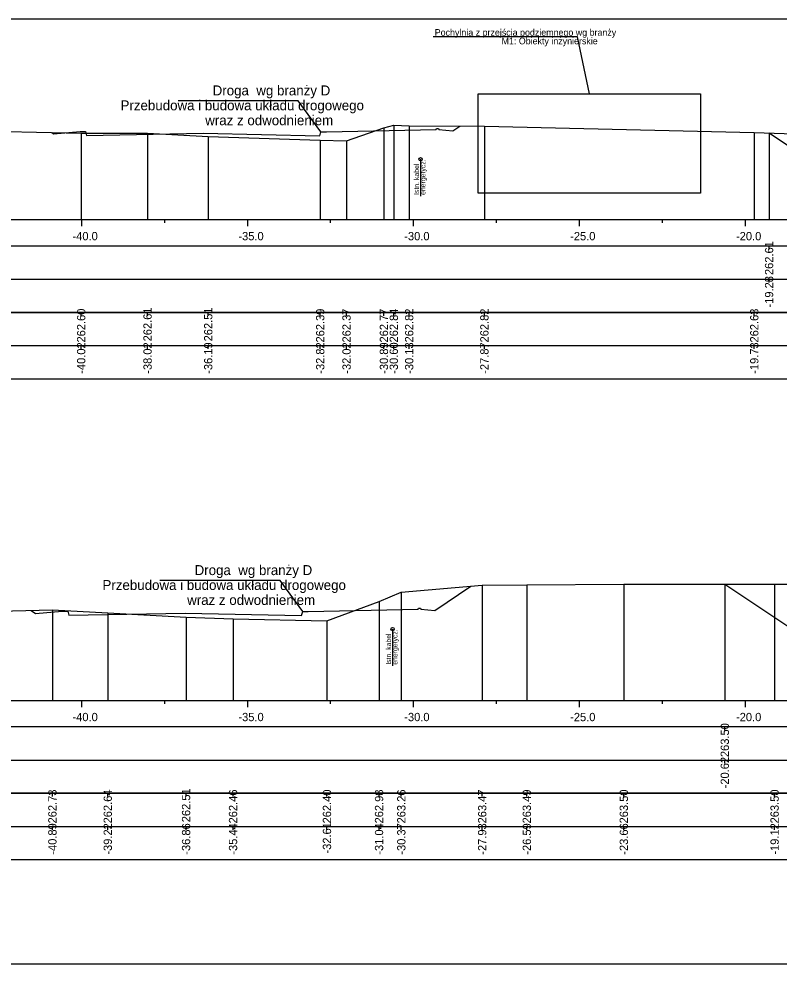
# Model space of a CAD drawing. Extents: x 6516023 to 6560129, y 5513077 to 5529206.
# Drawn here: x 6518373.32 to 6518396.23, y 5514484.66 to 5514513.16 of the extents above; entities that cross this region are included whole.
import ezdxf

# ---------------------------------------------------------------- set-up
doc = ezdxf.new("R2010")
doc.units = 0
for name, color, linetype in [('IR_default', 7, 'Continuous'), ('TOR_PRZEK_P-inne branze', 7, 'Continuous'), ('TOR_PRZEK_P-kable', 7, 'Continuous'), ('TOR_PRZEK_P-tabelka istniejace', 7, 'Continuous'), ('TOR_PRZEK_P-tabelka projektowane', 7, 'Continuous'), ('TOR_PRZEK_P-teren istniejacy', 7, 'Continuous'), ('TOR_PRZEK_P-uklad odniesienia', 7, 'Continuous'), ('TOR_PRZEK_P-warstwa ochronna II', 7, 'Continuous'), ('TOR_RAMKI-ramka+tabelka 1', 7, 'Continuous')]:
    doc.layers.add(name, color=color, linetype=linetype)

msp = doc.modelspace()

# ---------------------------------------------------------------- linework, layer by layer
at = {"layer": 'IR_default'}
for points in [[(6518395.929, 5514509.717), (6518397.365, 5514508.76), (6518398.493, 5514509.512), (6518406.663, 5514509.512), (6518406.893, 5514509.512), (6518408.963, 5514509.511), (6518409.313, 5514509.511), (6518412.463, 5514509.511), (6518412.563, 5514509.511), (6518413.463, 5514509.511), (6518413.813, 5514509.511), (6518416.963, 5514509.511), (6518417.458, 5514509.511), (6518417.513, 5514509.511), (6518421.013, 5514509.511), (6518422.22, 5514508.706), (6518422.354, 5514508.617), (6518423.459, 5514509.353)], [(6518394.594, 5514496.109), (6518397.365, 5514494.262), (6518398.493, 5514495.014), (6518406.663, 5514495.014), (6518408.503, 5514495.013), (6518408.963, 5514495.013), (6518411.763, 5514495.013), (6518412.463, 5514495.013), (6518413.263, 5514495.013), (6518413.463, 5514495.013), (6518416.263, 5514495.013), (6518416.963, 5514495.013), (6518417.073, 5514495.013), (6518417.513, 5514495.013), (6518421.013, 5514495.013), (6518421.281, 5514494.834), (6518422.354, 5514494.119), (6518423.5, 5514494.883)]]:
    msp.add_lwpolyline(points, dxfattribs=at)
at = {"layer": 'TOR_PRZEK_P-inne branze'}
for p, q in [((6518381.737, 5514510.69), (6518378.113, 5514510.69)), ((6518382.413, 5514509.755), (6518381.737, 5514510.69)), ((6518381.193, 5514496.225), (6518377.569, 5514496.225)), ((6518381.87, 5514495.291), (6518381.193, 5514496.225))]:
    msp.add_line(p, q, dxfattribs=at)
for points in [[(6518390.513, 5514510.901), (6518390.149, 5514512.612), (6518385.808, 5514512.612)], [(6518374.307, 5514509.727), (6518374.355, 5514509.695), (6518375.158, 5514509.759), (6518375.328, 5514509.758), (6518375.358, 5514509.638), (6518378.871, 5514509.707), (6518382.383, 5514509.635), (6518382.413, 5514509.755), (6518382.584, 5514509.755), (6518385.896, 5514509.82), (6518385.906, 5514509.85), (6518385.966, 5514509.85), (6518385.976, 5514509.82), (6518386.398, 5514509.786), (6518386.607, 5514509.925)], [(6518373.688, 5514495.318), (6518373.82, 5514495.23), (6518374.622, 5514495.293), (6518374.792, 5514495.293), (6518374.822, 5514495.173), (6518378.331, 5514495.242), (6518381.839, 5514495.171), (6518381.87, 5514495.291), (6518382.04, 5514495.291), (6518385.348, 5514495.356), (6518385.358, 5514495.386), (6518385.418, 5514495.386), (6518385.428, 5514495.356), (6518385.849, 5514495.322), (6518386.943, 5514496.048)]]:
    msp.add_lwpolyline(points, dxfattribs=at)
msp.add_lwpolyline([(6518387.163, 5514510.901), (6518393.863, 5514510.901), (6518393.863, 5514507.901), (6518387.163, 5514507.901)], close=True, dxfattribs=at)
at = {"layer": 'TOR_PRZEK_P-kable'}
for p, q in [((6518385.422, 5514508.923), (6518385.422, 5514507.813)), ((6518384.578, 5514494.756), (6518384.578, 5514493.646))]:
    msp.add_line(p, q, dxfattribs=at)
for centre in [(6518385.422, 5514508.923), (6518384.578, 5514494.756)]:
    msp.add_circle(centre, 0.05, dxfattribs=at)
at = {"layer": 'TOR_PRZEK_P-tabelka istniejace'}
for p, q in [((6518375.193, 5514504.206), (6518375.193, 5514504.306)), ((6518377.194, 5514504.206), (6518377.194, 5514504.306)), ((6518379.023, 5514504.206), (6518379.023, 5514504.306)), ((6518382.398, 5514504.206), (6518382.398, 5514504.306)), ((6518383.192, 5514504.206), (6518383.192, 5514504.306)), ((6518384.318, 5514504.206), (6518384.318, 5514504.306)), ((6518384.616, 5514504.206), (6518384.616, 5514504.306)), ((6518385.08, 5514504.206), (6518385.08, 5514504.306)), ((6518387.347, 5514504.206), (6518387.347, 5514504.306)), ((6518395.482, 5514504.206), (6518395.482, 5514504.306)), ((6518359.163, 5514503.306), (6518462.963, 5514503.306)), ((6518375.193, 5514503.206), (6518375.193, 5514503.306)), ((6518377.194, 5514503.206), (6518377.194, 5514503.306)), ((6518379.023, 5514503.206), (6518379.023, 5514503.306)), ((6518382.398, 5514503.206), (6518382.398, 5514503.306)), ((6518383.192, 5514503.206), (6518383.192, 5514503.306)), ((6518384.318, 5514503.206), (6518384.318, 5514503.306)), ((6518384.616, 5514503.206), (6518384.616, 5514503.306)), ((6518385.08, 5514503.206), (6518385.08, 5514503.306)), ((6518387.347, 5514503.206), (6518387.347, 5514503.306)), ((6518395.482, 5514503.206), (6518395.482, 5514503.306)), ((6518374.326, 5514489.706), (6518374.326, 5514489.806)), ((6518375.995, 5514489.706), (6518375.995, 5514489.806)), ((6518378.355, 5514489.706), (6518378.355, 5514489.806)), ((6518379.771, 5514489.706), (6518379.771, 5514489.806)), ((6518382.602, 5514489.706), (6518382.602, 5514489.806)), ((6518384.172, 5514489.706), (6518384.172, 5514489.806)), ((6518384.843, 5514489.706), (6518384.843, 5514489.806)), ((6518387.281, 5514489.706), (6518387.281, 5514489.806)), ((6518388.626, 5514489.706), (6518388.626, 5514489.806)), ((6518391.55, 5514489.706), (6518391.55, 5514489.806)), ((6518396.095, 5514489.706), (6518396.095, 5514489.806)), ((6518359.163, 5514488.806), (6518462.963, 5514488.806)), ((6518374.326, 5514488.706), (6518374.326, 5514488.806)), ((6518375.995, 5514488.706), (6518375.995, 5514488.806)), ((6518378.355, 5514488.706), (6518378.355, 5514488.806)), ((6518379.771, 5514488.706), (6518379.771, 5514488.806)), ((6518382.602, 5514488.706), (6518382.602, 5514488.806)), ((6518384.172, 5514488.706), (6518384.172, 5514488.806)), ((6518384.843, 5514488.706), (6518384.843, 5514488.806)), ((6518387.281, 5514488.706), (6518387.281, 5514488.806)), ((6518388.626, 5514488.706), (6518388.626, 5514488.806)), ((6518391.55, 5514488.706), (6518391.55, 5514488.806)), ((6518396.095, 5514488.706), (6518396.095, 5514488.806))]:
    msp.add_line(p, q, dxfattribs=at)
for points in [[(6518384.318, 5514509.874), (6518384.318, 5514507.306), (6518384.318, 5514507.176), (6518384.318, 5514507.106)], [(6518384.616, 5514509.948), (6518384.616, 5514507.306), (6518384.616, 5514507.176), (6518384.616, 5514507.106)], [(6518385.08, 5514509.929), (6518385.08, 5514507.306), (6518385.08, 5514507.176), (6518385.08, 5514507.106)], [(6518387.347, 5514509.925), (6518387.347, 5514507.306), (6518387.347, 5514507.176), (6518387.347, 5514507.106)], [(6518375.193, 5514509.706), (6518375.193, 5514507.306), (6518375.193, 5514507.176), (6518375.193, 5514507.106)], [(6518377.194, 5514509.712), (6518377.194, 5514507.306), (6518377.194, 5514507.176), (6518377.194, 5514507.106)], [(6518379.023, 5514509.614), (6518379.023, 5514507.306), (6518379.023, 5514507.176), (6518379.023, 5514507.106)], [(6518382.398, 5514509.495), (6518382.398, 5514507.306), (6518382.398, 5514507.176), (6518382.398, 5514507.106)], [(6518383.192, 5514509.477), (6518383.192, 5514507.306), (6518383.192, 5514507.176), (6518383.192, 5514507.106)], [(6518395.482, 5514509.732), (6518395.482, 5514507.306), (6518395.482, 5514507.176), (6518395.482, 5514507.106)], [(6518387.281, 5514496.078), (6518387.281, 5514492.806), (6518387.281, 5514492.676), (6518387.281, 5514492.606)], [(6518388.626, 5514496.096), (6518388.626, 5514492.806), (6518388.626, 5514492.676), (6518388.626, 5514492.606)], [(6518391.55, 5514496.108), (6518391.55, 5514492.806), (6518391.55, 5514492.676), (6518391.55, 5514492.606)], [(6518396.095, 5514496.109), (6518396.095, 5514492.806), (6518396.095, 5514492.676), (6518396.095, 5514492.606)], [(6518384.843, 5514495.866), (6518384.843, 5514492.806), (6518384.843, 5514492.676), (6518384.843, 5514492.606)], [(6518384.172, 5514495.587), (6518384.172, 5514492.806), (6518384.172, 5514492.676), (6518384.172, 5514492.606)], [(6518374.326, 5514495.334), (6518374.326, 5514492.806), (6518374.326, 5514492.676), (6518374.326, 5514492.606)], [(6518375.995, 5514495.247), (6518375.995, 5514492.806), (6518375.995, 5514492.676), (6518375.995, 5514492.606)], [(6518378.355, 5514495.121), (6518378.355, 5514492.806), (6518378.355, 5514492.676), (6518378.355, 5514492.606)], [(6518379.771, 5514495.071), (6518379.771, 5514492.806), (6518379.771, 5514492.676), (6518379.771, 5514492.606)], [(6518382.602, 5514495.01), (6518382.602, 5514492.806), (6518382.602, 5514492.676), (6518382.602, 5514492.606)]]:
    msp.add_lwpolyline(points, dxfattribs=at)
for points in [[(6518359.163, 5514504.306), (6518359.163, 5514502.306), (6518462.963, 5514502.306), (6518462.963, 5514504.306)], [(6518359.163, 5514489.806), (6518359.163, 5514487.806), (6518462.963, 5514487.806), (6518462.963, 5514489.806)]]:
    msp.add_lwpolyline(points, close=True, dxfattribs=at)
at = {"layer": 'TOR_PRZEK_P-tabelka projektowane'}
for p, q in [((6518395.929, 5514506.206), (6518395.929, 5514506.306)), ((6518359.163, 5514505.306), (6518462.963, 5514505.306)), ((6518395.929, 5514505.206), (6518395.929, 5514505.306)), ((6518394.594, 5514491.706), (6518394.594, 5514491.806)), ((6518359.163, 5514490.806), (6518462.963, 5514490.806)), ((6518394.594, 5514490.706), (6518394.594, 5514490.806))]:
    msp.add_line(p, q, dxfattribs=at)
for points in [[(6518395.929, 5514509.717), (6518395.929, 5514507.306), (6518395.929, 5514507.176), (6518395.929, 5514507.106)], [(6518394.594, 5514496.109), (6518394.594, 5514492.806), (6518394.594, 5514492.676), (6518394.594, 5514492.606)]]:
    msp.add_lwpolyline(points, dxfattribs=at)
for points in [[(6518359.163, 5514506.306), (6518359.163, 5514504.306), (6518462.963, 5514504.306), (6518462.963, 5514506.306)], [(6518359.163, 5514491.806), (6518359.163, 5514489.806), (6518462.963, 5514489.806), (6518462.963, 5514491.806)]]:
    msp.add_lwpolyline(points, close=True, dxfattribs=at)
at = {"layer": 'TOR_PRZEK_P-teren istniejacy'}
for points in [[(6518362.963, 5514509.906), (6518364.568, 5514509.928), (6518365.741, 5514509.888), (6518370.039, 5514509.753), (6518371.593, 5514509.792), (6518375.193, 5514509.706), (6518377.194, 5514509.712), (6518379.023, 5514509.614), (6518382.398, 5514509.495), (6518383.192, 5514509.477), (6518384.318, 5514509.874), (6518384.616, 5514509.948), (6518385.08, 5514509.929), (6518387.347, 5514509.925), (6518395.482, 5514509.732), (6518399.408, 5514509.603)], [(6518362.963, 5514495.181), (6518366.357, 5514495.136), (6518368.689, 5514495.193), (6518374.326, 5514495.334), (6518375.995, 5514495.247), (6518378.355, 5514495.121), (6518379.771, 5514495.071), (6518382.602, 5514495.01), (6518384.172, 5514495.587), (6518384.843, 5514495.866), (6518387.281, 5514496.078), (6518388.626, 5514496.096), (6518391.55, 5514496.108), (6518396.095, 5514496.109), (6518397.51, 5514496.109)]]:
    msp.add_lwpolyline(points, dxfattribs=at)
at = {"layer": 'TOR_PRZEK_P-uklad odniesienia'}
for p, q in [((6518362.963, 5514507.106), (6518462.963, 5514507.106)), ((6518375.213, 5514506.906), (6518375.213, 5514507.106)), ((6518377.713, 5514507.006), (6518377.713, 5514507.106)), ((6518380.213, 5514506.906), (6518380.213, 5514507.106)), ((6518382.713, 5514507.006), (6518382.713, 5514507.106)), ((6518385.213, 5514506.906), (6518385.213, 5514507.106)), ((6518387.713, 5514507.006), (6518387.713, 5514507.106)), ((6518390.213, 5514506.906), (6518390.213, 5514507.106)), ((6518392.713, 5514507.006), (6518392.713, 5514507.106)), ((6518395.213, 5514506.906), (6518395.213, 5514507.106)), ((6518362.963, 5514492.606), (6518462.963, 5514492.606)), ((6518375.213, 5514492.406), (6518375.213, 5514492.606)), ((6518377.713, 5514492.506), (6518377.713, 5514492.606)), ((6518380.213, 5514492.406), (6518380.213, 5514492.606)), ((6518382.713, 5514492.506), (6518382.713, 5514492.606)), ((6518385.213, 5514492.406), (6518385.213, 5514492.606)), ((6518387.713, 5514492.506), (6518387.713, 5514492.606)), ((6518390.213, 5514492.406), (6518390.213, 5514492.606)), ((6518392.713, 5514492.506), (6518392.713, 5514492.606)), ((6518395.213, 5514492.406), (6518395.213, 5514492.606))]:
    msp.add_line(p, q, dxfattribs=at)
at = {"layer": 'TOR_PRZEK_P-warstwa ochronna II'}
for points in [[(6518395.929, 5514509.717), (6518397.365, 5514508.76), (6518402.913, 5514508.982), (6518404.163, 5514508.932), (6518404.913, 5514508.902), (6518407.613, 5514508.794), (6518408.013, 5514508.79), (6518410.713, 5514508.898), (6518411.463, 5514508.928), (6518413.003, 5514508.93), (6518414.463, 5514508.932), (6518415.213, 5514508.902), (6518419.263, 5514508.74), (6518422.354, 5514508.617), (6518423.459, 5514509.353)], [(6518394.594, 5514496.109), (6518397.365, 5514494.262), (6518402.913, 5514494.484), (6518404.163, 5514494.434), (6518404.913, 5514494.404), (6518407.613, 5514494.296), (6518408.013, 5514494.292), (6518410.713, 5514494.4), (6518411.463, 5514494.43), (6518413.583, 5514494.433), (6518414.463, 5514494.434), (6518415.213, 5514494.404), (6518419.263, 5514494.242), (6518422.354, 5514494.119), (6518423.5, 5514494.883)]]:
    msp.add_lwpolyline(points, dxfattribs=at)
at = {"layer": 'TOR_RAMKI-ramka+tabelka 1'}
msp.add_lwpolyline([(6518269.513, 5514513.156), (6518517.013, 5514513.156), (6518517.013, 5514484.656), (6518269.513, 5514484.656)], close=True, dxfattribs=at)

# ---------------------------------------------------------------- texts
at = {"layer": 'TOR_PRZEK_P-inne branze'}
for s, height, p in [('Pochylnia z przejścia podziemnego wg branży ', 0.2, (6518385.851, 5514512.648)), ('M1: Obiekty inżynierskie', 0.2, (6518387.865, 5514512.39)), ('Droga  wg branży D', 0.3, (6518379.157, 5514510.85)), ('Przebudowa i budowa układu drogowego', 0.3, (6518376.38, 5514510.4)), ('wraz z odwodnieniem ', 0.3, (6518378.932, 5514509.95)), ('Droga  wg branży D', 0.3, (6518378.613, 5514496.386)), ('Przebudowa i budowa układu drogowego', 0.3, (6518375.836, 5514495.936)), ('wraz z odwodnieniem ', 0.3, (6518378.388, 5514495.486))]:
    msp.add_text(s, height=height, dxfattribs=at).set_placement(p)
at = {"layer": 'TOR_PRZEK_P-kable'}
for s, p in [('Istn. kabel', (6518385.377, 5514507.849)), ('energetycz.', (6518385.571, 5514507.85)), ('energetycz.', (6518384.727, 5514493.682)), ('Istn. kabel', (6518384.533, 5514493.682))]:
    msp.add_text(s, height=0.14999, rotation=90.0511, dxfattribs=at).set_placement(p)
at = {"layer": 'TOR_PRZEK_P-tabelka istniejace'}
for s, p in [('262.60', (6518375.318, 5514503.398)), ('262.61', (6518377.319, 5514503.433)), ('262.51', (6518379.148, 5514503.433)), ('262.39', (6518382.523, 5514503.398)), ('262.37', (6518383.317, 5514503.398)), ('262.77', (6518384.443, 5514503.398)), ('262.84', (6518384.741, 5514503.399)), ('262.82', (6518385.205, 5514503.4)), ('262.82', (6518387.472, 5514503.4)), ('262.63', (6518395.607, 5514503.398)), ('-40.02', (6518375.318, 5514502.456)), ('-38.02', (6518377.319, 5514502.456)), ('-36.19', (6518379.148, 5514502.455)), ('-32.82', (6518382.523, 5514502.456)), ('-32.02', (6518383.317, 5514502.456)), ('-30.89', (6518384.443, 5514502.455)), ('-30.60', (6518384.741, 5514502.455)), ('-30.13', (6518385.205, 5514502.454)), ('-27.87', (6518387.472, 5514502.455)), ('-19.73', (6518395.607, 5514502.454)), ('262.73', (6518374.451, 5514488.898)), ('262.64', (6518376.12, 5514488.899)), ('262.51', (6518378.48, 5514488.933)), ('262.46', (6518379.896, 5514488.898)), ('262.40', (6518382.727, 5514488.898)), ('262.98', (6518384.297, 5514488.898)), ('263.26', (6518384.968, 5514488.898)), ('263.47', (6518387.406, 5514488.898)), ('263.49', (6518388.751, 5514488.898)), ('263.50', (6518391.675, 5514488.898)), ('263.50', (6518396.22, 5514488.898)), ('-40.89', (6518374.451, 5514487.955)), ('-39.22', (6518376.12, 5514487.956)), ('-36.86', (6518378.48, 5514487.954)), ('-35.44', (6518379.896, 5514487.955)), ('-32.61', (6518382.727, 5514487.989)), ('-31.04', (6518384.297, 5514487.955)), ('-30.37', (6518384.968, 5514487.955)), ('-27.93', (6518387.406, 5514487.954)), ('-26.59', (6518388.751, 5514487.955)), ('-23.66', (6518391.675, 5514487.954)), ('-19.12', (6518396.22, 5514487.956))]:
    msp.add_text(s, height=0.25, rotation=90, dxfattribs=at).set_placement(p)
at = {"layer": 'TOR_PRZEK_P-tabelka projektowane'}
for s, p in [('262.61', (6518396.054, 5514505.433)), ('-19.28', (6518396.054, 5514504.454)), ('263.50', (6518394.719, 5514490.898)), ('-20.62', (6518394.719, 5514489.956))]:
    msp.add_text(s, height=0.25, rotation=90, dxfattribs=at).set_placement(p)
at = {"layer": 'TOR_PRZEK_P-uklad odniesienia'}
for s, p in [('-40.0', (6518374.932, 5514506.481)), ('-35.0', (6518379.932, 5514506.481)), ('-30.0', (6518384.932, 5514506.481)), ('-25.0', (6518389.932, 5514506.481)), ('-20.0', (6518394.932, 5514506.481)), ('-40.0', (6518374.932, 5514491.981)), ('-35.0', (6518379.932, 5514491.981)), ('-30.0', (6518384.932, 5514491.981)), ('-25.0', (6518389.932, 5514491.981)), ('-20.0', (6518394.932, 5514491.981))]:
    msp.add_text(s, height=0.25, dxfattribs=at).set_placement(p)

doc.saveas('drawing.dxf')
